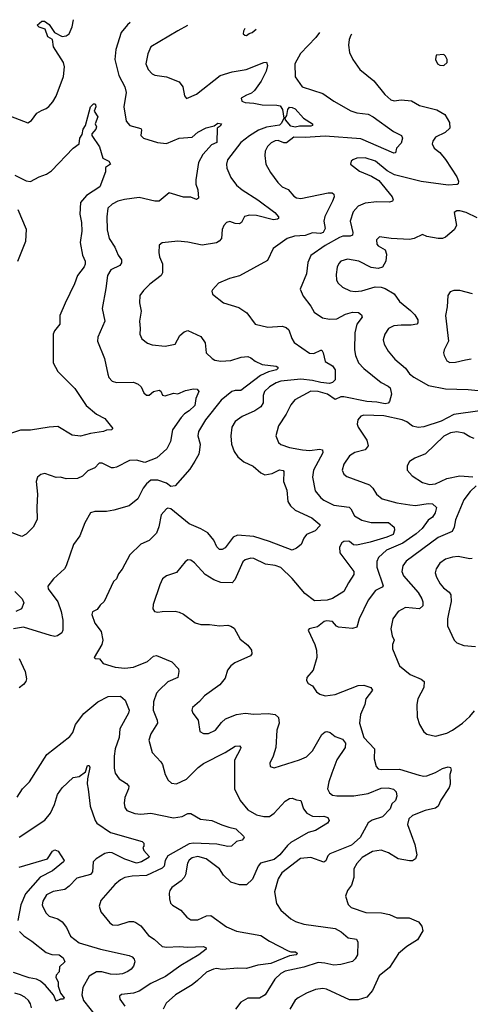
# Model space of a CAD drawing. Extents: x 1245515 to 1420776, y 606314 to 671314.
# Tile 274 of 385: x 1347229 to 1350379, y 657359 to 664244. Entities that reach past the tile are written whole.
import ezdxf

# ---------------------------------------------------------------- set-up
doc = ezdxf.new("R2010")
doc.units = 0

msp = doc.modelspace()

# ---------------------------------------------------------------- linework, layer by layer
at = {"layer": '0CON10XD'}
for points in [[(1347165, 663570), (1347285, 663523.3), (1347311.2, 663538.8), (1347348.8, 663591.2), (1347381.4, 663608.6), (1347415, 663622), (1347432.6, 663637.4), (1347460.8, 663669.2), (1347485, 663710), (1347535, 663846.7), (1347543.3, 663915), (1347535.4, 663945), (1347464.4, 664055), (1347457.5, 664105), (1347425.3, 664125.3), (1347407.8, 664177.8), (1347365, 664191.6), (1347351.6, 664205), (1347385, 664232.9), (1347402, 664235), (1347435, 664210.8), (1347473.5, 664153.5), (1347525, 664126.2), (1347555, 664130.8), (1347575, 664146), (1347596.2, 664193.8), (1347605.7, 664244.2)], [(1348000.9, 664223.6), (1347981.8, 664208.2), (1347937.9, 664155), (1347900.6, 664035), (1347894.7, 663965.3), (1347921.4, 663855), (1347963.5, 663775), (1347974.5, 663735), (1347957.5, 663635), (1347973.1, 663535), (1348000, 663505), (1348075, 663483.3), (1348080, 663475), (1348076, 663435), (1348095.5, 663415.5), (1348193.3, 663385), (1348255, 663378.2), (1348345, 663415.9), (1348435, 663423.1), (1348475, 663457.5), (1348532.4, 663487.6), (1348587.7, 663502.3), (1348615, 663519.6), (1348638.8, 663515), (1348630.7, 663499.3), (1348610, 663485), (1348606.7, 663385), (1348570.7, 663369.3), (1348531.9, 663328.1), (1348509.5, 663300.5), (1348480, 663245), (1348460, 663125), (1348460, 663095), (1348473.8, 663055), (1348480, 662995), (1348465, 662987.5), (1348425, 663003.3), (1348375, 663003.6), (1348275, 663033.3), (1348205, 662974.3), (1348175, 662974.5), (1348065, 663001.1), (1347962.6, 662987.4), (1347915.5, 662974.5), (1347875, 662954.2), (1347844.3, 662925), (1347837.5, 662865), (1347841.1, 662775), (1347855.7, 662715), (1347893.8, 662653.8), (1347917.2, 662597.2), (1347941.4, 662565), (1347941.4, 662545), (1347930, 662525), (1347867.1, 662495), (1347841.9, 662455), (1347832.5, 662365), (1347805.7, 662225), (1347823.3, 662135), (1347775.7, 662025), (1347774.2, 661995), (1347823.1, 661875), (1347844.2, 661764.2), (1347852.7, 661742.7), (1347875, 661716.7), (1347905, 661708), (1348025, 661710), (1348057.5, 661695), (1348077.7, 661677.7), (1348096, 661635), (1348115, 661618.6), (1348135, 661619.4), (1348165, 661644), (1348205, 661653.3), (1348215, 661647.5), (1348228.3, 661618.3), (1348245, 661614), (1348305, 661631.4), (1348335, 661627.5), (1348388.5, 661651.5), (1348445, 661662), (1348469.3, 661659.3), (1348482.5, 661645), (1348460, 661595), (1348453.8, 661545), (1348415, 661508.9), (1348381.4, 661488.6), (1348357.5, 661462.5), (1348298, 661375), (1348282.8, 661295), (1348257.5, 661242.4), (1348188.7, 661181.3), (1348105, 661147.4), (1348045, 661163.5), (1347997.4, 661162.6), (1347905, 661114), (1347885, 661110), (1347871.2, 661111.2), (1347805, 661143.8), (1347785, 661143.3), (1347755, 661109.2), (1347705, 661090), (1347667.9, 661052.1), (1347634.3, 661035.7), (1347555, 661032.5), (1347515, 661044.2), (1347485, 661042.5), (1347405, 661070), (1347376.1, 661063.9), (1347353.9, 661046.1), (1347343.3, 661015), (1347354, 660925), (1347348, 660835), (1347351.7, 660748.3), (1347323.8, 660695), (1347273.9, 660646.1), (1347245, 660630), (1347176.7, 660656.7)], [(1348402.1, 664202.7), (1348335, 664165.7), (1348145.6, 664054.4), (1348125.8, 664005), (1348110, 663935), (1348128, 663895), (1348155, 663866.2), (1348175, 663855.8), (1348255, 663844.4), (1348345, 663808.6), (1348369.2, 663775), (1348381.2, 663711.2), (1348395, 663693.8), (1348465, 663724.2), (1348631.2, 663855), (1348715, 663880.4), (1348813.4, 663896.6), (1348935, 663945.8), (1348955, 663946.2), (1348962, 663925), (1348952.2, 663885), (1348916.2, 663815), (1348871.2, 663748.8), (1348849.2, 663730.8), (1348815, 663717.5), (1348776.7, 663695), (1348782.5, 663675), (1348805, 663664), (1348865, 663661.5), (1348925, 663649.6), (1349027.2, 663647.2), (1349050.9, 663640.9), (1349066.4, 663615), (1349074.7, 663555), (1349059.4, 663520.6), (1349045, 663507.5), (1348955, 663491.6), (1348897.9, 663472.1), (1348835, 663432.4), (1348775.8, 663385), (1348682.2, 663265), (1348675.6, 663235), (1348677.5, 663205), (1348705, 663140.8), (1348745, 663087.5), (1348785, 663054.5), (1348895, 662984.5), (1349012.5, 662895), (1349038.8, 662865), (1349038.8, 662855), (1349030.6, 662849.4), (1349004.5, 662845.5), (1348885, 662873.8), (1348836.7, 662876.7), (1348801.5, 662868.5), (1348780.8, 662825), (1348765, 662815.7), (1348735, 662818), (1348697.7, 662832.3), (1348674.2, 662825.8), (1348655.9, 662804.1), (1348645, 662777.5), (1348640.8, 662715), (1348624.5, 662695.5), (1348605, 662684.4), (1348505, 662667.1), (1348405, 662689.4), (1348335, 662695.7), (1348225, 662683.3), (1348205, 662667.5), (1348200.8, 662615), (1348205.6, 662585), (1348226.4, 662536.4), (1348226.9, 662475), (1348218.6, 662455), (1348140, 662395), (1348095, 662351.2), (1348069.2, 662315), (1348065.8, 662265), (1348078, 662205), (1348066.2, 662135), (1348072.5, 662085), (1348069.2, 662045), (1348083.2, 662013.2), (1348122.1, 661982.1), (1348155, 661970), (1348245, 661960), (1348315, 661976), (1348348.1, 662035), (1348379.2, 662060.8), (1348405, 662070), (1348495, 662028.8), (1348526, 661985), (1348533.3, 661915), (1348574.4, 661874.4), (1348593.4, 661863.4), (1348635.5, 661855.5), (1348705, 661861.1), (1348776.7, 661885), (1348825, 661888.7), (1348845, 661880.5), (1348875, 661855.6), (1348925, 661831.9), (1349021.5, 661821.5), (1349034.1, 661814.1), (1349034.2, 661805), (1349024, 661795), (1348968.6, 661781.4), (1348912.9, 661757.1), (1348775, 661650.9), (1348735, 661651.8), (1348711.1, 661645), (1348637.3, 661582.7), (1348528.2, 661445), (1348479.4, 661365), (1348475.5, 661335), (1348490.4, 661275), (1348486.7, 661235), (1348481.1, 661205), (1348454, 661156), (1348419.1, 661100.9), (1348315, 660984), (1348285, 660980.8), (1348255, 661002.4), (1348195, 661024.2), (1348145.4, 661024.6), (1348115, 660999.4), (1348091.7, 660968.3), (1348055.4, 660894.6), (1347995, 660844.3), (1347886.3, 660813.7), (1347835, 660805.7), (1347754.2, 660804.2), (1347724, 660795), (1347684.4, 660725), (1347649.5, 660635), (1347605.8, 660575), (1347555, 660423.8), (1347542.5, 660405), (1347466.2, 660335), (1347426.2, 660283.8), (1347428, 660265), (1347495, 660172), (1347518.8, 660105), (1347530, 660045), (1347531.1, 659975), (1347524.4, 659955.6), (1347493.3, 659935), (1347475, 659931.5), (1347445, 659936.7), (1347255, 659995.5), (1347185, 659984.2)], [(1349324.8, 664154.5), (1349299.7, 664120.3), (1349191.9, 664008.1), (1349152.9, 663935), (1349154, 663845), (1349203.8, 663775), (1349348.2, 663728.2), (1349424.5, 663674.5), (1349545, 663605.8), (1349585, 663592.9), (1349665, 663584.4), (1349701.2, 663565), (1349841.2, 663461.2), (1349898, 663435), (1349905.7, 663415), (1349895, 663380), (1349863.8, 663345), (1349855.9, 663314.1), (1349845, 663310.8), (1349615, 663412), (1349365, 663430.6), (1349225, 663421.3), (1349145, 663422.5), (1349095, 663383.3), (1349075, 663383.3), (1349035, 663400.5), (1349015, 663397.8), (1348986.4, 663383.6), (1348962, 663358), (1348945.8, 663325), (1348942.5, 663295), (1348950.8, 663235), (1348983.1, 663175), (1349034.4, 663105), (1349065, 663075.7), (1349105, 663056.9), (1349145, 663010), (1349165, 662998.8), (1349195, 662994.7), (1349385, 663034.4), (1349414.1, 663034.1), (1349425.8, 663025), (1349426.5, 663005), (1349415.5, 662975), (1349361.7, 662868.3), (1349356.4, 662835), (1349364.7, 662784.7), (1349349.7, 662755), (1349331.8, 662748.2), (1349275, 662754.3), (1349225, 662734.8), (1349150.6, 662729.4), (1349099.2, 662715), (1349000.8, 662645), (1348960.3, 662559.7), (1348765, 662452.9), (1348695.5, 662434.5), (1348618.7, 662401.3), (1348576.7, 662355), (1348572.5, 662345), (1348576.7, 662325), (1348655, 662264), (1348761.7, 662231.7), (1348816.2, 662195), (1348875, 662114), (1348964.4, 662094.4), (1349065, 662101.1), (1349091.5, 662091.5), (1349111.4, 662075), (1349130.6, 662015), (1349147.2, 661987.2), (1349255, 661912.9), (1349285, 661910), (1349335, 661934.2), (1349342.3, 661932.3), (1349351.4, 661915), (1349364.7, 661854.7), (1349415, 661824.4), (1349434.8, 661794.8), (1349434.8, 661725), (1349415, 661707.7), (1349395, 661700.4), (1349335, 661705.9), (1349275, 661722.1), (1349195, 661729.8), (1349055, 661717), (1349021.4, 661705), (1348975, 661677.1), (1348941.4, 661645), (1348931.1, 661615), (1348931.5, 661565), (1348915, 661537.5), (1348872, 661508), (1348785, 661468.1), (1348735.4, 661434.6), (1348712.5, 661395), (1348704.6, 661334.6), (1348710.4, 661275), (1348729.1, 661225), (1348755, 661186.9), (1348795, 661153.3), (1348861.1, 661121.1), (1348914.6, 661074.6), (1348942.1, 661062.1), (1348995, 661071.6), (1349044.7, 661095.3), (1349071.1, 661091.1), (1349075.7, 661085), (1349073.6, 661013.6), (1349096.9, 660955), (1349103.3, 660875), (1349122.2, 660845), (1349153.7, 660813.7), (1349270.9, 660760.9), (1349328, 660715), (1349327.6, 660705), (1349295, 660670), (1349234.4, 660645), (1349215, 660618.6), (1349195.8, 660575), (1349165, 660549.2), (1349135, 660534.8), (1348976.2, 660596.2), (1348865, 660629), (1348750.7, 660639.3), (1348721.5, 660625), (1348665, 660550.9), (1348645, 660539.5), (1348625, 660539.4), (1348607.4, 660557.4), (1348587.3, 660605), (1348545.5, 660655), (1348495, 660684.2), (1348415, 660718.2), (1348285, 660822.9), (1348265, 660827.1), (1348255, 660822.5), (1348217.4, 660782.6), (1348202, 660698), (1348185.5, 660654.5), (1348135, 660602.5), (1348075, 660576.2), (1347998.2, 660501.8), (1347945, 660402), (1347920, 660370), (1347905.2, 660334.8), (1347885.3, 660314.7), (1347820, 660175), (1347791, 660149), (1347770.1, 660119.9), (1347737.3, 660102.7), (1347734.3, 660085), (1347755.6, 660025), (1347799.4, 659965), (1347809.4, 659905), (1347803.1, 659875), (1347750, 659785), (1347756.7, 659776.7), (1347787.5, 659775), (1347812.3, 659742.3), (1347896.9, 659716.9), (1347965, 659710), (1348025, 659715.6), (1348123.4, 659756.6), (1348165, 659792.1), (1348185, 659797.5), (1348293.7, 659753.7), (1348340, 659705), (1348342.5, 659685), (1348335, 659644.4), (1348265, 659613.1), (1348203.3, 659555), (1348185.3, 659534.7), (1348164.6, 659475), (1348163.1, 659415), (1348190.6, 659345), (1348191.4, 659325), (1348145, 659250), (1348133.1, 659205), (1348155, 659120), (1348215.8, 659055), (1348227.1, 659035), (1348245.7, 658965), (1348267.5, 658925), (1348290, 658905), (1348325, 658899.4), (1348395, 658931.9), (1348476.9, 659015), (1348515, 659041.8), (1348665, 659118.5), (1348735, 659163.1), (1348765, 659166), (1348774, 659155), (1348772.5, 659145), (1348730.6, 659065), (1348731.5, 658865), (1348769.4, 658785), (1348825, 658717.5), (1348885, 658684.3), (1348935, 658670.8), (1348975, 658673.1), (1349008.6, 658695), (1349085, 658780), (1349115, 658797.1), (1349135, 658801.2), (1349165, 658788), (1349195, 658783.3), (1349212.3, 658725), (1349235.3, 658695.3), (1349275.3, 658675.3), (1349322.2, 658672.2), (1349355, 658673.6), (1349383.8, 658665), (1349392, 658645), (1349382, 658625), (1349296, 658575), (1349245, 658561.1), (1349125, 658490), (1349100.8, 658469.2), (1349047.1, 658402.9), (1349008.7, 658371.4), (1348912.9, 658345), (1348896.4, 658325), (1348856.2, 658233.8), (1348815, 658194.3), (1348766.7, 658193.3), (1348705, 658213.1), (1348655, 658262.5), (1348626.1, 658306.1), (1348532.5, 658375), (1348475, 658391.5), (1348435, 658383.5), (1348415, 658366.9), (1348402.5, 658345), (1348389.1, 658265), (1348379.5, 658245), (1348358.1, 658221.9), (1348292.5, 658175), (1348278.1, 658155), (1348273.1, 658135), (1348275.8, 658095.8), (1348283.8, 658065), (1348297.5, 658052.5), (1348355, 658018), (1348397.3, 657967.3), (1348425, 657949.2), (1348475, 657950), (1348535, 657977.1), (1348565, 657978.6), (1348675, 657900.5), (1348745, 657870.8), (1348915, 657839.6), (1348975, 657799.1), (1349105, 657732.9), (1349125, 657725.7), (1349157.5, 657725), (1349170.8, 657715), (1349162, 657705), (1349115, 657698.2), (1348985, 657644.5), (1348895, 657632.1), (1348815, 657609.5), (1348755, 657611.1), (1348645, 657601.5), (1348605, 657608.8), (1348585, 657605.4), (1348535, 657582.5), (1348472.7, 657525), (1348435.6, 657495), (1348318.1, 657425), (1348254.1, 657365.9), (1348232.5, 657325)], [(1349549.9, 664142.8), (1349544.3, 664135), (1349533.4, 664106.6), (1349528.6, 664065), (1349535.7, 664015), (1349557.5, 663965), (1349606, 663895), (1349705, 663816.2), (1349781.7, 663721.7), (1349824.5, 663684.5), (1349847, 663677), (1349895, 663683.3), (1349967.9, 663677.9), (1350025, 663644.2), (1350145, 663614.4), (1350200.9, 663580.9), (1350234.3, 663525), (1350235.7, 663485), (1350203.8, 663455), (1350136.8, 663423.2), (1350117.5, 663395), (1350112.9, 663375), (1350126.9, 663345), (1350165.6, 663315), (1350205.9, 663265.9), (1350285.5, 663145), (1350295.6, 663114.4), (1350294, 663096), (1350287.6, 663092.4), (1350225, 663087.7), (1350035, 663112.5), (1349849.6, 663159.6), (1349797.3, 663187.3), (1349717.1, 663255), (1349645, 663278.2), (1349585, 663275.8), (1349557.5, 663265), (1349546.7, 663255), (1349542.5, 663235), (1349604.2, 663185), (1349688.8, 663148.8), (1349738.6, 663118.6), (1349832, 663005), (1349840, 662985), (1349835, 662974), (1349815, 662968.6), (1349725, 662970.9), (1349645, 662961.5), (1349595, 662940.6), (1349560.2, 662899.8), (1349540, 662835), (1349558.2, 662755), (1349555, 662736.2), (1349539.8, 662730.2), (1349488.7, 662731.3), (1349465, 662721.9), (1349364.8, 662665.2), (1349265, 662594), (1349243.6, 662546.4), (1349235, 662466.2), (1349189.7, 662359.7), (1349211.3, 662311.3), (1349265, 662240.8), (1349288, 662198), (1349345, 662160), (1349395, 662150.4), (1349445, 662151.3), (1349505.7, 662185), (1349555, 662198.7), (1349596.8, 662196.8), (1349619.3, 662179.3), (1349623.3, 662165), (1349585.8, 662115), (1349571.8, 662055), (1349569.6, 661935), (1349576.5, 661895), (1349596.9, 661845), (1349635, 661805.7), (1349755, 661706.4), (1349805, 661682.5), (1349819.3, 661669.3), (1349828.2, 661625), (1349814.9, 661575.1), (1349805, 661562.1), (1349785, 661557.7), (1349725, 661570.6), (1349655, 661573.9), (1349495, 661607.2), (1349473.4, 661606.6), (1349435, 661587.1), (1349381.4, 661625), (1349315, 661644.3), (1349265, 661646.8), (1349152.5, 661585), (1349125, 661550), (1349092.2, 661485), (1349038.1, 661405), (1349020, 661335), (1349037.9, 661287.9), (1349055, 661272.9), (1349115, 661252.5), (1349205.3, 661235.3), (1349257.9, 661232.1), (1349325, 661241.8), (1349345, 661236), (1349347.3, 661215), (1349282.9, 661095), (1349275.5, 661045), (1349295, 660948.8), (1349335, 660901.4), (1349355, 660884.4), (1349425, 660848.8), (1349531.2, 660835), (1349543.6, 660823.6), (1349570, 660775), (1349622, 660745), (1349685, 660729.1), (1349806.9, 660726.9), (1349848, 660695), (1349849.2, 660675), (1349838.8, 660645), (1349795, 660625.4), (1349679.3, 660590.7), (1349585, 660569.3), (1349562.1, 660572.1), (1349535, 660596), (1349525, 660598), (1349495, 660596.2), (1349480, 660585), (1349463.8, 660555), (1349466.7, 660515), (1349564.3, 660385), (1349564.2, 660365), (1349527.1, 660305), (1349494.4, 660245), (1349415, 660195.5), (1349377.5, 660185), (1349289.9, 660179.9), (1349222.2, 660232.2), (1349135, 660337.1), (1349055, 660414.3), (1349015, 660427.1), (1348946.4, 660436.4), (1348865, 660475.5), (1348845, 660479.4), (1348805, 660467.1), (1348787.9, 660452.1), (1348733, 660327), (1348713.6, 660306.4), (1348635, 660307.7), (1348586.2, 660326.2), (1348525, 660364.3), (1348450, 660445), (1348425, 660463.8), (1348405, 660468), (1348385, 660453.3), (1348325, 660377.5), (1348255, 660354), (1348226.7, 660335), (1348208, 660292), (1348161.2, 660155), (1348158.8, 660125), (1348172.5, 660105), (1348195, 660100), (1348225, 660106.7), (1348315, 660107.1), (1348345, 660100.8), (1348375, 660086.7), (1348455, 660026.7), (1348495, 660014), (1348555, 660014), (1348625, 660004.3), (1348685, 660010), (1348705, 660004), (1348727.9, 659987.9), (1348771.4, 659911.4), (1348825, 659870.8), (1348849.2, 659835), (1348851.2, 659808.8), (1348843.3, 659795), (1348733.6, 659746.4), (1348706, 659725), (1348682.5, 659695), (1348665, 659640), (1348627.2, 659592.8), (1348520, 659515), (1348485, 659476), (1348436.2, 659435), (1348432, 659415), (1348440, 659395), (1348476.2, 659345), (1348487.3, 659267.3), (1348515, 659251.4), (1348548.2, 659251.8), (1348598.6, 659275), (1348639.7, 659330.3), (1348668, 659355), (1348743.8, 659386.2), (1348805, 659395.5), (1348865, 659388.1), (1348965, 659392.2), (1349015, 659386.4), (1349038.2, 659365), (1349043.8, 659325), (1349027.8, 659275), (1349020, 659155), (1349002, 659095), (1348977.5, 659045), (1348980.7, 659020.7), (1349007, 659013), (1349185, 659067.1), (1349235, 659088.6), (1349275, 659130.8), (1349341.1, 659245), (1349365, 659264.3), (1349375.7, 659265.7), (1349399.8, 659259.8), (1349435, 659232.2), (1349485, 659213.5), (1349507.3, 659185), (1349504.5, 659155), (1349445, 659068), (1349412.2, 658975), (1349389.4, 658915), (1349382, 658865), (1349395, 658836.7), (1349415, 658822), (1349445.7, 658815.7), (1349565, 658816.1), (1349665, 658833.2), (1349755, 658869), (1349805, 658872.4), (1349842.2, 658862.2), (1349860.4, 658845), (1349865.6, 658815), (1349855.7, 658785), (1349830.3, 658759.7), (1349820, 658725), (1349765, 658670.6), (1349693.4, 658646.6), (1349665, 658628.6), (1349608.2, 658525), (1349548.5, 658471.5), (1349398.3, 658411.7), (1349383, 658397), (1349368.2, 658361.8), (1349355, 658352.2), (1349265, 658384.6), (1349192.3, 658377.7), (1349062.4, 658277.6), (1349035.5, 658235), (1349010.5, 658145), (1349023.6, 658063.6), (1349055, 658015.8), (1349125.4, 657955.4), (1349158, 657938), (1349215, 657920), (1349435, 657888.7), (1349475.7, 657865.7), (1349525, 657822.5), (1349584.2, 657814.2), (1349593, 657793), (1349590, 657705), (1349575, 657677.5), (1349555, 657658.6), (1349475, 657635.9), (1349425, 657631.4), (1349363.1, 657646.9), (1349315, 657650.4), (1349215, 657617.5), (1349085, 657590.4), (1349055, 657573.5), (1349013.3, 657535), (1348945.6, 657425), (1348905, 657402.5), (1348825, 657402.5), (1348775.7, 657374.3), (1348738.8, 657325)], [(1348803.8, 664181.7), (1348793.8, 664165), (1348791.2, 664145), (1348802.5, 664135), (1348815, 664134.2), (1348832.5, 664147.5), (1348855, 664154.2), (1348882.7, 664177.6)], [(1350195, 663923.8), (1350217.5, 663945), (1350217.5, 663965), (1350205, 663990), (1350195, 664000), (1350140, 663995), (1350136.7, 663965), (1350150, 663935), (1350166, 663926), (1350195, 663923.8)], [(1347195, 663156.7), (1347275, 663117.1), (1347305, 663112.9), (1347365, 663146), (1347415.7, 663164.3), (1347451.7, 663188.3), (1347604.1, 663345.9), (1347644, 663375), (1347650, 663415), (1347665, 663441.2), (1347672.1, 663477.9), (1347688.4, 663505), (1347705.9, 663565), (1347725, 663634.3), (1347745, 663656.5), (1347755, 663656.9), (1347760, 663650), (1347761.5, 663635), (1347750.5, 663605), (1347774.3, 663565), (1347756.2, 663515), (1347765.8, 663494.2), (1347761.4, 663478.6), (1347732.5, 663445), (1347732.5, 663435), (1347788, 663355), (1347810, 663275), (1347851.9, 663255), (1347863.8, 663235), (1347828.3, 663211.7), (1347829.3, 663180.7), (1347789.2, 663075), (1347696.3, 663013.7), (1347655.3, 662965), (1347649.6, 662885), (1347661.2, 662825), (1347663.8, 662765), (1347652.7, 662685), (1347667.3, 662597.3), (1347686.9, 662555), (1347687.8, 662535), (1347679.4, 662515), (1347633.6, 662455), (1347612.4, 662397.6), (1347547.3, 662262.7), (1347508.9, 662175), (1347510.8, 662115), (1347471.7, 662068.3), (1347462.5, 662045), (1347463.8, 661845), (1347496.2, 661785), (1347615.6, 661665), (1347695, 661546.7), (1347765, 661486.2), (1347824, 661455), (1347881.2, 661385), (1347870, 661375), (1347835, 661374.3), (1347815, 661364.4), (1347725, 661350.9), (1347655, 661332.1), (1347595, 661337.8), (1347495, 661399.4), (1347435, 661395.5), (1347305, 661373.1), (1347235, 661374.6), (1347165, 661349.4)], [(1349155, 663492.6), (1349125, 663500.5), (1349088, 663545), (1349086.1, 663555), (1349097.7, 663575), (1349103.8, 663616.2), (1349115, 663631.4), (1349135, 663630.9), (1349155, 663620.5), (1349213.5, 663555), (1349275.5, 663515), (1349276.7, 663505), (1349265, 663500), (1349185, 663500), (1349155, 663492.6)], [(1347215.6, 662555), (1347272.1, 662695), (1347275.9, 662775.9), (1347217.5, 662915)], [(1350428.2, 662858.2), (1350350, 662895), (1350305, 662908.6), (1350285, 662908), (1350266.7, 662895), (1350282, 662805), (1350266.2, 662775), (1350205, 662723.8), (1350185, 662714.2), (1350154.5, 662714.5), (1350075, 662728), (1350045, 662742.5), (1349986.4, 662713.6), (1349953, 662707), (1349825, 662713.8), (1349745, 662726.2), (1349724, 662705), (1349726.2, 662675), (1349735, 662663.8), (1349783.3, 662635), (1349794.2, 662605), (1349787.5, 662555), (1349765, 662513.8), (1349735, 662504.2), (1349685, 662511.1), (1349598.8, 662555), (1349521.5, 662568.5), (1349475, 662554.4), (1349460.5, 662539.5), (1349447.6, 662512.4), (1349441.7, 662461.7), (1349444.5, 662425), (1349454, 662404), (1349485, 662373.1), (1349538.3, 662348.3), (1349575, 662343.5), (1349621.4, 662348.6), (1349715, 662375.7), (1349755, 662374.4), (1349784.6, 662364.6), (1349847, 662327), (1349883.4, 662273.4), (1349961.2, 662211.2), (1349990.3, 662180.3), (1350012.9, 662145), (1350012.5, 662125), (1350004.4, 662115.6), (1349965, 662108.2), (1349895, 662108.8), (1349845, 662102.2), (1349806.3, 662083.7), (1349780.8, 662045), (1349770.6, 662005), (1349776.9, 661975), (1349805.6, 661925), (1349850.5, 661870.5), (1349926.9, 661806.9), (1349955, 661767.5), (1349983.4, 661743.4), (1350087, 661687), (1350205, 661663.4), (1350365, 661659.1), (1350435, 661650)], [(1350395, 662328), (1350305, 662350), (1350265, 662351.2), (1350238.3, 662341.7), (1350221.2, 662315), (1350218.1, 662235), (1350205.6, 662175), (1350225.7, 661995), (1350196.2, 661935), (1350191.2, 661915), (1350195.9, 661895.9), (1350215, 661857.5), (1350235, 661846.2), (1350275, 661849.2), (1350344.4, 661865.6), (1350385, 661872.9)], [(1350445, 661507.9), (1350265, 661483), (1350175, 661435.9), (1350055, 661398), (1350015, 661391.8), (1349975, 661400.5), (1349935, 661430.9), (1349902, 661445), (1349775, 661474.1), (1349635, 661478.5), (1349615, 661471.4), (1349594, 661445), (1349588, 661415), (1349594.2, 661395), (1349655, 661303.8), (1349664.4, 661265), (1349645, 661235.8), (1349571.7, 661218.3), (1349535.7, 661195), (1349494.3, 661135), (1349484.2, 661095), (1349494, 661065), (1349515, 661049.2), (1349675, 660991.4), (1349698.3, 660968.3), (1349722.5, 660925), (1349763, 660893), (1349865, 660866.5), (1349957.5, 660852.5), (1349997.1, 660847.1), (1350085, 660860), (1350115, 660857.9), (1350142.2, 660832.2), (1350133.1, 660795), (1350115.8, 660764.3), (1350084.6, 660745), (1350043, 660687), (1350001.8, 660648.2), (1349907.7, 660582.3), (1349793.3, 660535), (1349736.6, 660483.4), (1349724.7, 660455.3), (1349725.4, 660415), (1349770.6, 660285), (1349763.8, 660275), (1349717.4, 660252.6), (1349666, 660184), (1349601.1, 660055), (1349585.8, 659995), (1349555, 659986.7), (1349457.5, 659995), (1349443.1, 660003.1), (1349415.3, 660035.3), (1349375, 660040.6), (1349356.7, 660035), (1349311.2, 659998.8), (1349263, 659987), (1349252.5, 659985), (1349246.7, 659975), (1349292, 659875), (1349303.8, 659835), (1349306, 659785), (1349280, 659695), (1349236.2, 659643.8), (1349233.6, 659623.6), (1349245, 659602.5), (1349276.4, 659586.4), (1349303.9, 659543.9), (1349328.3, 659528.3), (1349365, 659516.2), (1349434.1, 659524.1), (1349595, 659587.7), (1349635, 659589.6), (1349683.8, 659575), (1349695.7, 659554.3), (1349648.6, 659495), (1349641.9, 659455), (1349610.6, 659385), (1349604.2, 659325.8), (1349634.2, 659225), (1349710, 659145), (1349707.1, 659075), (1349721.7, 659021.7), (1349736, 659006), (1349755, 659000), (1349885, 659003.3), (1350021.7, 658961.7), (1350055, 658954), (1350075, 658957.1), (1350135, 658980), (1350185, 659007.3), (1350225, 659018.6), (1350240, 659015), (1350246.1, 658996.1), (1350235.8, 658965), (1350238.3, 658898.3), (1350232.2, 658875), (1350172.8, 658787.2), (1350154.4, 658745), (1350135, 658730.9), (1350063.3, 658715), (1349975, 658680), (1349949.2, 658655), (1349940, 658615), (1349992.2, 658475), (1350004.2, 658405), (1349996, 658375), (1349975, 658362), (1349955, 658360.8), (1349875, 658375.6), (1349807.2, 658417.2), (1349755, 658435.6), (1349695, 658426.2), (1349623.1, 658385), (1349585, 658342.5), (1349565.6, 658305), (1349565.6, 658245), (1349548.2, 658191.8), (1349520, 658155), (1349506.2, 658115), (1349525.8, 658055.8), (1349545.6, 658035.6), (1349649.7, 657999.7), (1349758.3, 657998.3), (1349815, 657985.8), (1349865, 657964), (1349952.3, 657962.3), (1350016.4, 657936.4), (1350040, 657905), (1350047, 657873), (1350009.5, 657810.5), (1349935, 657762.5), (1349876.4, 657713.6), (1349813.4, 657616.6), (1349742.2, 657557.8), (1349695.6, 657455), (1349655, 657408.1), (1349595, 657390.6), (1349535, 657390.8), (1349375, 657464.4), (1349349.3, 657469.3), (1349298.1, 657461.9), (1349235, 657435.5), (1349175, 657404.4), (1349155, 657387.5), (1349118.6, 657325)], [(1350405, 661316.2), (1350375, 661326.2), (1350332.8, 661352.8), (1350285, 661361.5), (1350240, 661355), (1350195, 661331.2), (1350065, 661208.9), (1349991.1, 661178.9), (1349953.3, 661155), (1349938.8, 661125), (1349936.7, 661095), (1349973.5, 661053.5), (1350045, 661007.8), (1350095, 660994.6), (1350135, 660999.3), (1350215, 661034.7), (1350305, 661054.1), (1350397.5, 661047.5)], [(1350420, 660985), (1350377.5, 660945), (1350335, 660886.2), (1350275, 660746.2), (1350266.7, 660695), (1350252.2, 660665), (1350155, 660622.1), (1349931.9, 660458.1), (1349906.7, 660425), (1349900, 660385), (1349912.2, 660355), (1350015, 660237.5), (1350040.8, 660195), (1350047.6, 660172.4), (1350046.9, 660145), (1350025, 660124.4), (1349926.6, 660133.4), (1349875, 660105.8), (1349838.1, 660055), (1349824.4, 659985), (1349832.2, 659935), (1349847.5, 659905), (1349835.8, 659875), (1349834.3, 659845), (1349885, 659726.7), (1349958.8, 659665), (1350035, 659632.5), (1350056.2, 659615), (1350054, 659575), (1350012.9, 659495), (1350004.2, 659455), (1350007.3, 659367.3), (1350023.8, 659315), (1350053.3, 659265), (1350075, 659248.8), (1350135, 659234), (1350215, 659255.8), (1350255, 659276), (1350323.8, 659325), (1350375, 659370.8), (1350409.1, 659410.9)], [(1350393.1, 660476.9), (1350375, 660473.3), (1350295, 660489.1), (1350255, 660485.5), (1350205, 660470.6), (1350165, 660444.3), (1350140.8, 660405), (1350134.3, 660375), (1350143.1, 660345), (1350169.3, 660299.3), (1350192, 660272), (1350230.7, 660240.7), (1350242.4, 660222.4), (1350245.5, 660175), (1350229.1, 660100.9), (1350220, 660055), (1350220, 660005), (1350265.9, 659905.9), (1350285, 659886.7), (1350335, 659868.8), (1350415, 659860)], [(1347194.5, 660245), (1347247.5, 660195), (1347258, 660165), (1347241.9, 660125), (1347202.5, 660105)], [(1347226.6, 659776.6), (1347266.6, 659686.6), (1347277.8, 659635), (1347271.4, 659615), (1347255.4, 659594.6), (1347225, 659572.5)], [(1347212.7, 658807.3), (1347249.2, 658865), (1347298.8, 658915), (1347420, 659105), (1347579.7, 659230.3), (1347600.7, 659259.3), (1347619.1, 659315), (1347678.3, 659391.7), (1347775.4, 659474.6), (1347848.8, 659511.2), (1347935, 659514), (1347965.6, 659485.6), (1347994, 659415), (1347989.4, 659395), (1347929.1, 659285), (1347924.4, 659225), (1347896.7, 659145), (1347888.6, 659095), (1347888.8, 659008.8), (1347895.8, 658975), (1347924, 658935), (1347975, 658902.5), (1347992, 658885), (1347990.6, 658865), (1347963.3, 658805), (1347958.6, 658765), (1347964.3, 658735), (1347978, 658715), (1348035, 658692.2), (1348075, 658688.9), (1348145, 658694.4), (1348305, 658663.1), (1348365, 658671.9), (1348405, 658691.9), (1348425, 658692.9), (1348492.3, 658652.3), (1348573.3, 658645), (1348642.9, 658612.9), (1348691.8, 658598.2), (1348740, 658585), (1348793.8, 658535), (1348797.5, 658525), (1348783.3, 658506.7), (1348743.8, 658496.2), (1348708.8, 658465), (1348685, 658461.8), (1348607.9, 658477.9), (1348445, 658486), (1348415, 658481), (1348265, 658395.8), (1348246.4, 658365), (1348238.8, 658325), (1348225, 658310.9), (1348115, 658258.2), (1348015, 658254.4), (1347965, 658244.4), (1347935, 658229.4), (1347895, 658195.6), (1347797.5, 658085), (1347784.3, 658045), (1347797.5, 658005), (1347858.7, 657928.7), (1347877.5, 657915), (1347915, 657912.2), (1347995, 657936.9), (1348025, 657936.8), (1348040.5, 657930.5), (1348076.7, 657906.7), (1348130.7, 657840.7), (1348168.6, 657815), (1348225, 657762.2), (1348257.5, 657757.5), (1348345, 657762.9), (1348405, 657757.2), (1348511.9, 657761.9), (1348530, 657755), (1348533.8, 657745), (1348482.5, 657705), (1348355, 657628.8), (1348248, 657552), (1348145, 657503.9), (1348065, 657451.5), (1348025, 657435.6), (1347941.7, 657428.3), (1347926.7, 657415), (1347930, 657395), (1347964, 657345)], [(1347225, 658526.5), (1347405, 658646.9), (1347445.4, 658695), (1347473.2, 658755), (1347493.5, 658825), (1347525, 658871.4), (1347603.8, 658945), (1347645, 658950.8), (1347688.9, 658985), (1347702.4, 659027.6), (1347715, 659027.7), (1347719.7, 659015), (1347702.1, 658935), (1347700.3, 658900.3), (1347707.5, 658862.5), (1347721.9, 658745), (1347756.9, 658645), (1347769.4, 658625), (1347865, 658560), (1348085, 658498), (1348096.7, 658485), (1348096.7, 658465), (1348090, 658455), (1348096.7, 658435), (1348135, 658392.5), (1348132, 658385), (1348080, 658355), (1348045, 658346.7), (1347963.4, 658373.4), (1347875, 658418.3), (1347855, 658421), (1347825, 658412.7), (1347763.1, 658375), (1347741.8, 658355), (1347737.8, 658285), (1347723.8, 658266.2), (1347629.1, 658240.9), (1347575.8, 658185), (1347545, 658161.9), (1347462.5, 658147.5), (1347415.8, 658125), (1347390.2, 658079.8), (1347385.6, 658055), (1347390.7, 658039.3), (1347414.2, 657995), (1347435, 657975.8), (1347495, 657956.5), (1347525, 657935.6), (1347555.6, 657895), (1347584.5, 657834.5), (1347645, 657789.6), (1347795, 657744.2), (1347995, 657700), (1348015, 657691.4), (1348030, 657675), (1348033.3, 657655), (1348024.5, 657625), (1348009.1, 657605), (1347985, 657588.2), (1347947.5, 657572.5), (1347905, 657566), (1347865, 657569.8), (1347803.5, 657586.5), (1347765, 657585.7), (1347715.3, 657554.7), (1347670.6, 657475), (1347664.6, 657425.4), (1347674.5, 657385), (1347763.4, 657273.4)], [(1347225, 658318.2), (1347423.9, 658376.1), (1347459.4, 658430.6), (1347475, 658437.8), (1347498.6, 658428.6), (1347540, 658365), (1347535.8, 658355), (1347457.5, 658292.5), (1347373.2, 658246.8), (1347269.8, 658130.2), (1347236.7, 658055), (1347216.2, 657943.8)], [(1347227.9, 657867.9), (1347257.2, 657837.2), (1347315, 657799.5), (1347415, 657720.8), (1347455, 657707.9), (1347505, 657705.4), (1347532.6, 657682.6), (1347544.3, 657655), (1347508.5, 657621.5), (1347504, 657585), (1347485, 657562.5), (1347480.8, 657545), (1347497.5, 657515), (1347497.1, 657485), (1347515, 657436.2), (1347540, 657405), (1347536.4, 657393.6), (1347515, 657393.8), (1347485, 657380), (1347465, 657425.8), (1347410.6, 657490.6), (1347375, 657520.8), (1347347.5, 657535), (1347295, 657544.3), (1347185, 657580.9)], [(1347311.6, 657335), (1347305, 657361.4), (1347289.6, 657385), (1347265, 657408.2), (1347235, 657423.8), (1347195, 657436.4)]]:
    msp.add_lwpolyline(points, dxfattribs=at)

doc.saveas('drawing.dxf')
